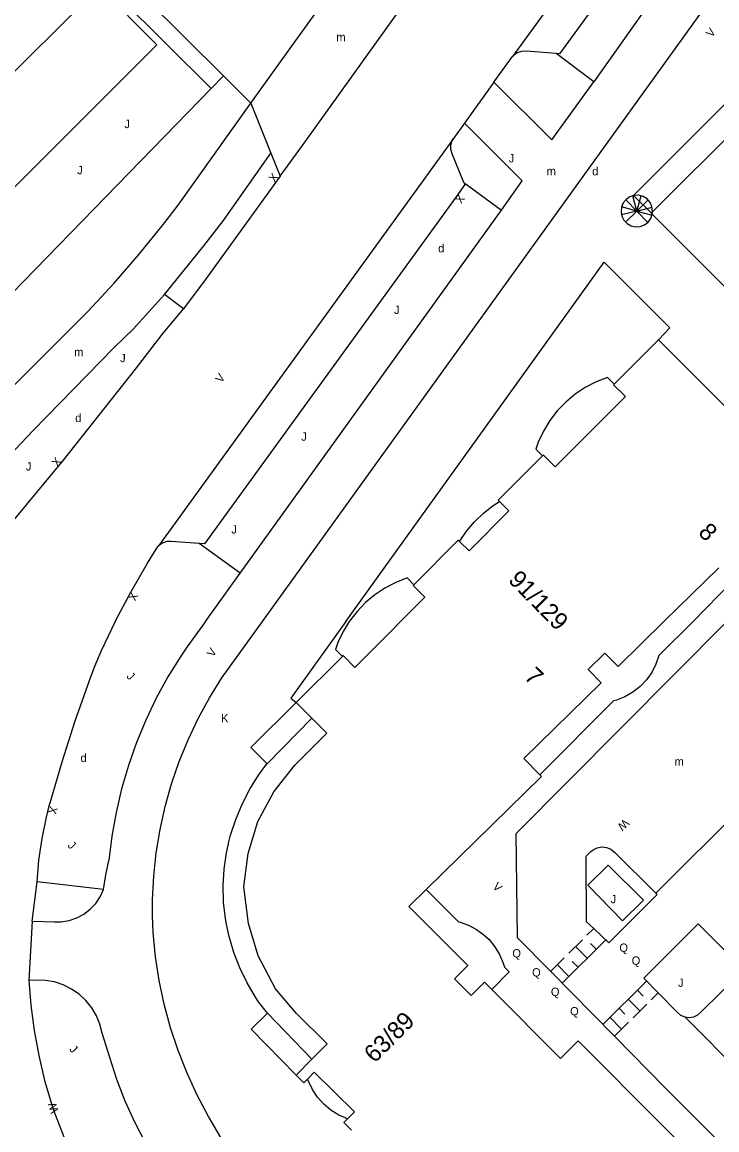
# Model space of a CAD drawing. Extents: x 134999 to 136502, y 457398 to 459002.
# Drawn here: x 135602.5 to 135644.5, y 458569.3 to 458636.2 of the extents above; entities that cross this region are included whole.
import ezdxf

# ---------------------------------------------------------------- set-up
doc = ezdxf.new("R2010")
doc.units = 0
for name, color, linetype in [('RI_DGTB_2', 7, 'Continuous'), ('RI_DGTB_28', 7, 'Continuous'), ('RI_DGTB_29', 7, 'Continuous'), ('RI_DGTB_30', 7, 'Continuous'), ('RI_DGTB_31', 7, 'Continuous'), ('RI_DGTB_35', 7, 'Continuous'), ('RI_DGTB_43', 7, 'Continuous'), ('RI_DGTB_53', 7, 'Continuous'), ('RI_DGTB_54', 7, 'Continuous'), ('RI_DGTB_7', 7, 'Continuous')]:
    doc.layers.add(name, color=color, linetype=linetype)

msp = doc.modelspace()

# ---------------------------------------------------------------- linework, layer by layer
at = {"layer": 'RI_DGTB_2'}
for p, q in [((135640.569, 458624.729), (135647.413, 458631.582)), ((135644.57, 458603.25), (135641.255, 458600)), ((135624.822, 458599.472), (135625.35, 458600)), ((135619.997, 458594.177), (135619.06, 458595.12)), ((135620.01, 458573.59), (135619.05, 458572.63)), ((135619.05, 458572.63), (135619.51, 458572.17)), ((135620.15, 458572.81), (135622.57, 458570.41)), ((135621.94, 458569.77), (135622.4, 458569.31))]:
    msp.add_line(p, q, dxfattribs=at)
for points in [[(135640.5, 458624.66), (135640.569, 458624.729)], [(135640.557, 458624.603), (135640.5, 458624.66)], [(135652.03, 458618.52), (135649.32, 458615.81), (135640.557, 458624.603)], [(135640.93, 458617.01), (135638.245, 458614.326)], [(135640.93, 458617.01), (135650.48, 458607.44), (135645.37, 458602.43)], [(135638.245, 458614.326), (135638.22, 458614.3), (135638.93, 458613.6), (135636.441, 458611.105)], [(135636.441, 458611.105), (135634.69, 458609.35), (135633.98, 458610.05), (135633.933, 458610.003)], [(135633.933, 458610.003), (135631.26, 458607.33), (135631.335, 458607.255)], [(135631.335, 458607.255), (135631.9, 458606.69), (135629.49, 458604.27)], [(135628.922, 458604.829), (135628.84, 458604.91), (135626.156, 458602.226)], [(135629.49, 458604.27), (135628.922, 458604.829)], [(135626.156, 458602.226), (135626.12, 458602.19), (135626.83, 458601.48), (135625.35, 458600)], [(135636.68, 458597.11), (135637.7, 458598.1), (135638.49, 458597.29), (135641.255, 458600)], [(135621.843, 458597.903), (135621.89, 458597.95), (135622.59, 458597.24), (135624.822, 458599.472)], [(135619.06, 458595.12), (135621.843, 458597.903)], [(135632.81, 458591.73), (135637.47, 458596.3), (135636.68, 458597.11)], [(135620.01, 458573.59), (135620.93, 458574.51), (135619.07, 458576.34), (135617.8, 458577.84), (135616.77, 458579.83), (135616.17, 458581.78), (135615.9, 458584), (135616.15, 458586.01), (135616.74, 458587.93), (135617.7, 458589.73), (135618.97, 458591.33), (135620.9, 458593.27), (135619.997, 458594.177)], [(135617.296, 458591.424), (135619.997, 458594.177)], [(135633.776, 458590.746), (135632.81, 458591.73)], [(135617.32, 458576.36), (135616.79, 458577.06), (135616.605, 458577.34), (135616.097, 458578.202), (135615.661, 458579.101), (135615.298, 458580.032), (135615.01, 458580.99), (135614.84, 458581.73), (135614.782, 458582.087), (135614.677, 458583.074), (135614.651, 458584.066), (135614.706, 458585.057), (135614.84, 458586.04), (135615.01, 458586.8), (135615.094, 458587.111), (135615.405, 458588.066), (135615.792, 458588.993), (135616.251, 458589.886), (135616.78, 458590.74), (135617.292, 458591.42), (135617.296, 458591.424)], [(135626.899, 458583.838), (135633.86, 458590.66), (135633.776, 458590.746)], [(135630.868, 458577.792), (135630.42, 458578.24), (135629.62, 458577.43), (135628.61, 458578.44), (135629.41, 458579.25), (135625.85, 458582.81), (135626.899, 458583.838)], [(135635.02, 458573.628), (135630.868, 458577.792)], [(135620.01, 458573.59), (135617.32, 458576.36)], [(135641.219, 458569.556), (135636.08, 458574.69), (135635.02, 458573.628)], [(135619.51, 458572.17), (135619.733, 458572.393)], [(135619.733, 458572.393), (135620.15, 458572.81)], [(135622.57, 458570.41), (135622.155, 458569.988)], [(135622.155, 458569.988), (135621.94, 458569.77)], [(135641.219, 458569.556), (135645.87, 458564.91)]]:
    msp.add_lwpolyline(points, dxfattribs=at)
at = {"layer": 'RI_DGTB_28'}
for q in [(135639.385, 458625.712), (135639.879, 458625.706), (135638.701, 458625.046), (135638.954, 458625.471), (135640.304, 458625.453), (135638.695, 458624.552), (135638.936, 458624.121), (135640.545, 458625.022), (135640.286, 458624.103), (135640.539, 458624.528)]:
    msp.add_line((135639.62, 458624.787), q, dxfattribs=at)
for points in [[(135639.431, 458625.719), (135639.199, 458625.644), (135638.972, 458625.488), (135638.799, 458625.273), (135638.694, 458625.018), (135638.667, 458624.744), (135638.719, 458624.473), (135638.846, 458624.229), (135639.038, 458624.031), (135639.278, 458623.896), (135639.547, 458623.835), (135639.822, 458623.854), (135640.08, 458623.95), (135640.3, 458624.116), (135640.463, 458624.339), (135640.556, 458624.598), (135640.557, 458624.603)], [(135640.569, 458624.729), (135640.575, 458624.787), (135640.535, 458625.06), (135640.419, 458625.31), (135640.237, 458625.516), (135640.003, 458625.662), (135639.737, 458625.735), (135639.461, 458625.729), (135639.431, 458625.719)], [(135640.557, 458624.603), (135640.569, 458624.729)]]:
    msp.add_lwpolyline(points, dxfattribs=at)
at = {"layer": 'RI_DGTB_31'}
for p, q in [((135636.608, 458581.071), (135637.02, 458581.48)), ((135635.114, 458578.183), (135637.724, 458580.77)), ((135635.508, 458579.981), (135636.333, 458580.799)), ((135636.624, 458579.68), (135635.92, 458580.39)), ((135637.174, 458580.225), (135636.822, 458580.58)), ((135634.408, 458578.891), (135635.233, 458579.709)), ((135635.524, 458578.59), (135634.82, 458579.3)), ((135636.074, 458579.135), (135635.722, 458579.49)), ((135640.207, 458578.301), (135637.567, 458575.692)), ((135639.656, 458577.756), (135640.007, 458577.401)), ((135640.91, 458577.59), (135640.496, 458577.181)), ((135639.104, 458577.211), (135639.807, 458576.5)), ((135640.22, 458576.909), (135639.393, 458576.091)), ((135638.552, 458576.666), (135638.904, 458576.311)), ((135638.001, 458576.121), (135638.703, 458575.41)), ((135639.117, 458575.819), (135638.29, 458575.001))]:
    msp.add_line(p, q, dxfattribs=at)
at = {"layer": 'RI_DGTB_53'}
for p, q in [((135652.596, 458662.373), (135632.11, 458634.107)), ((135608.278, 458639.286), (135614.659, 458632.944)), ((135607.447, 458638.617), (135613.92, 458632.184)), ((135592.642, 458623.873), (135607.188, 458638.326)), ((135630.99, 458632.56), (135632.11, 458634.107)), ((135637.02, 458632.59), (135634.761, 458634.286)), ((135630.99, 458632.56), (135629.215, 458630.095)), ((135629.215, 458630.095), (135628.544, 458629.163)), ((135628.544, 458629.163), (135610.761, 458604.588)), ((135629.186, 458626.518), (135631.45, 458624.84)), ((135611.103, 458619.757), (135609.211, 458617.651)), ((135612.259, 458618.884), (135611.103, 458619.757)), ((135615.68, 458602.92), (135613.202, 458604.722)), ((135613.572, 458600), (135615.68, 458602.92)), ((135640.76, 458583.61), (135656.62, 458599.44)), ((135632.325, 458587.197), (135632.405, 458580.934)), ((135636.666, 458584.098), (135637.885, 458585.311)), ((135642.515, 458576.137), (135671.468, 458547.105))]:
    msp.add_line(p, q, dxfattribs=at)
for points in [[(135617.018, 458600), (135648.58, 458643.82), (135677.513, 458683.819), (135677.89, 458684.273)], [(135655.776, 458662.987), (135641.69, 458643.53), (135634.95, 458634.27), (135634.761, 458634.286)], [(135616.32, 458631.293), (135618.664, 458634.576), (135621.847, 458638.994)], [(135598.746, 458622.948), (135610.651, 458634.826), (135607.188, 458638.326)], [(135618.089, 458626.89), (135619.534, 458628.886), (135625.922, 458637.796)], [(135634.761, 458634.286), (135632.95, 458634.44), (135632.665, 458634.423), (135632.396, 458634.327), (135632.163, 458634.162), (135632.11, 458634.107)], [(135613.92, 458632.184), (135614.659, 458632.944)], [(135616.32, 458631.293), (135614.659, 458632.944)], [(135630.99, 458632.56), (135634.49, 458629.09), (135637.02, 458632.59)], [(135598.746, 458622.948), (135601.892, 458619.805), (135613.92, 458632.184)], [(135592.548, 458604.789), (135604.826, 458617.067), (135606.47, 458618.717), (135608.057, 458620.422), (135609.584, 458622.181), (135611.05, 458623.992), (135611.933, 458625.147), (135616.32, 458631.293)], [(135616.32, 458631.293), (135617.534, 458628.271)], [(135631.45, 458624.84), (135632.7, 458626.6), (135629.215, 458630.095)], [(135629.186, 458626.518), (135628.47, 458628.23), (135628.394, 458628.499), (135628.398, 458628.779), (135628.48, 458629.047), (135628.544, 458629.163)], [(135611.103, 458619.757), (135613.484, 458622.692), (135614.674, 458624.223), (135617.534, 458628.271)], [(135617.534, 458628.271), (135618.089, 458626.89)], [(135618.089, 458626.89), (135613.621, 458620.72), (135612.259, 458618.884)], [(135629.186, 458626.518), (135629.24, 458626.39), (135628.72, 458625.64), (135613.52, 458604.7), (135613.202, 458604.722)], [(135622.047, 458600), (135637.66, 458621.7), (135641.62, 458617.73), (135640.93, 458617.01)], [(135608.137, 458600), (135609.077, 458601.787), (135610.08, 458603.54), (135610.6, 458604.38), (135610.761, 458604.588)], [(135613.202, 458604.722), (135611.51, 458604.84), (135611.24, 458604.833), (135610.984, 458604.747), (135610.761, 458604.588)], [(135608.137, 458600), (135607.29, 458598.24), (135606.88, 458597.29), (135606.555, 458596.429), (135605.69, 458593.991), (135604.902, 458591.527), (135604.19, 458589.04)], [(135613.572, 458600), (135612.46, 458598.46), (135612.09, 458597.915), (135611.315, 458596.67), (135610.609, 458595.385), (135609.974, 458594.063), (135609.413, 458592.708), (135608.926, 458591.325), (135608.515, 458589.918), (135608.181, 458588.49), (135607.926, 458587.046), (135607.75, 458585.59)], [(135614.504, 458568.866), (135613.755, 458570.121), (135613.076, 458571.415), (135612.469, 458572.744), (135611.935, 458574.105), (135611.477, 458575.492), (135611.095, 458576.903), (135610.791, 458578.332), (135610.566, 458579.776), (135610.42, 458581.23), (135610.39, 458582.25), (135610.391, 458583.223), (135610.461, 458584.642), (135610.61, 458586.055), (135610.838, 458587.458), (135611.145, 458588.845), (135611.529, 458590.214), (135611.99, 458591.558), (135612.526, 458592.874), (135613.135, 458594.158), (135613.815, 458595.406), (135614.564, 458596.613), (135617.018, 458600)], [(135622.047, 458600), (135618.73, 458595.39), (135619.06, 458595.12)], [(135645.056, 458600), (135632.325, 458587.197)], [(135637.02, 458581.48), (135636.59, 458581.89), (135636.56, 458585.85), (135636.85, 458586.13), (135636.977, 458586.231), (135637.231, 458586.353), (135637.51, 458586.4), (135637.79, 458586.368), (135638.051, 458586.258), (135638.27, 458586.08), (135640.76, 458583.61)], [(135637.885, 458585.311), (135640.028, 458583.197), (135638.747, 458581.936), (135636.666, 458584.098)], [(135603.112, 458581.912), (135604.468, 458581.876), (135604.872, 458581.88), (135605.351, 458581.958), (135605.81, 458582.114), (135606.238, 458582.343), (135606.623, 458582.639), (135606.953, 458582.994), (135607.221, 458583.398), (135607.419, 458583.841)], [(135640.76, 458583.61), (135640.83, 458583.52), (135637.93, 458580.61)], [(135646.01, 458578.91), (135646.09, 458579), (135643.32, 458581.75), (135640.05, 458578.48)], [(135632.405, 458580.934), (135634.412, 458578.895)], [(135637.93, 458580.61), (135637.02, 458581.48)], [(135642.515, 458576.137), (135642.786, 458576.1), (135643.056, 458576.143), (135643.302, 458576.262), (135643.49, 458576.43), (135646.01, 458578.91)], [(135607.811, 458573.684), (135607.342, 458575.154), (135607.205, 458575.695), (135606.993, 458576.211), (135606.709, 458576.691), (135606.359, 458577.126), (135605.951, 458577.507), (135605.493, 458577.825), (135604.994, 458578.074), (135604.464, 458578.25), (135603.915, 458578.348), (135603.357, 458578.367), (135602.912, 458578.344)], [(135602.912, 458578.344), (135603.03, 458576.855), (135603.23, 458575.326), (135603.509, 458573.809), (135603.866, 458572.309), (135604.301, 458570.829), (135604.468, 458570.347), (135605.066, 458568.796), (135605.738, 458567.275), (135606.482, 458565.789), (135607.297, 458564.34), (135608.181, 458562.932), (135609.132, 458561.568), (135610.147, 458560.251), (135610.747, 458559.53)], [(135634.412, 458578.895), (135638.268, 458574.98)], [(135640.05, 458578.48), (135640.916, 458577.596)], [(135640.916, 458577.596), (135642.06, 458576.43), (135642.266, 458576.25), (135642.515, 458576.137)], [(135638.268, 458574.98), (135641.38, 458571.82)], [(135641.38, 458571.82), (135686.83, 458526.37)]]:
    msp.add_lwpolyline(points, dxfattribs=at)
at = {"layer": 'RI_DGTB_54'}
for p, q in [((135656.451, 458659.954), (135637.02, 458632.59)), ((135615.68, 458602.92), (135631.45, 458624.84)), ((135603.112, 458581.912), (135603.419, 458584.297)), ((135607.419, 458583.841), (135603.419, 458584.297)), ((135603.112, 458581.912), (135602.912, 458578.344))]:
    msp.add_line(p, q, dxfattribs=at)
for points in [[(135596.704, 458600), (135601.603, 458605.645), (135604.998, 458609.75), (135609.359, 458615.235), (135610.958, 458617.341), (135612.259, 458618.884)], [(135591.88, 458600), (135599.189, 458607.348), (135603.181, 458611.53), (135608.059, 458616.54), (135609.211, 458617.651)], [(135603.419, 458584.297), (135603.525, 458585.611), (135603.711, 458586.916), (135603.976, 458588.208), (135604.19, 458589.04)], [(135607.419, 458583.841), (135607.558, 458584.721), (135607.75, 458585.59)], [(135611.318, 458560.105), (135611.619, 458560.452), (135611.955, 458560.946), (135612.222, 458561.48), (135612.415, 458562.046), (135612.531, 458562.632), (135612.568, 458563.228), (135612.524, 458563.824), (135612.402, 458564.409), (135612.203, 458564.972), (135611.93, 458565.504), (135611.589, 458565.994), (135611.447, 458566.19), (135610.665, 458567.345), (135609.95, 458568.543), (135609.306, 458569.78), (135608.733, 458571.052), (135608.234, 458572.355), (135607.811, 458573.684)]]:
    msp.add_lwpolyline(points, dxfattribs=at)
at = {"layer": 'RI_DGTB_7'}
for p, q in [((135638.245, 458614.326), (135637.848, 458614.739)), ((135645.37, 458602.43), (135643.014, 458600)), ((135643.014, 458600), (135640.95, 458597.95)), ((135638.22, 458595.22), (135633.776, 458590.746))]:
    msp.add_line(p, q, dxfattribs=at)
for points in [[(135639.431, 458625.719), (135639.43, 458625.72), (135662.91, 458649.2), (135664.02, 458651.05), (135666.67, 458657.91), (135670, 458664.47), (135674, 458670.63), (135678.85, 458676.6), (135680, 458675.61)], [(135640.5, 458624.66), (135639.431, 458625.719)], [(135637.848, 458614.739), (135637.161, 458614.471), (135636.507, 458614.131), (135635.894, 458613.722), (135635.329, 458613.249), (135634.818, 458612.717), (135634.368, 458612.134), (135633.984, 458611.505), (135633.67, 458610.838), (135633.578, 458610.596)], [(135633.578, 458610.596), (135633.527, 458610.42), (135633.933, 458610.003)], [(135628.922, 458604.829), (135629.34, 458605.452), (135629.821, 458606.027), (135630.361, 458606.548), (135630.954, 458607.008), (135631.335, 458607.255)], [(135625.758, 458602.639), (135625.071, 458602.371), (135624.417, 458602.031), (135623.804, 458601.622), (135623.239, 458601.149), (135622.729, 458600.617), (135622.258, 458600)], [(135626.156, 458602.226), (135625.758, 458602.639)], [(135622.258, 458600), (135621.894, 458599.404), (135621.58, 458598.737), (135621.488, 458598.496)], [(135621.488, 458598.496), (135621.437, 458598.32), (135621.843, 458597.903)], [(135640.95, 458597.95), (135640.772, 458597.427), (135640.52, 458596.935), (135640.201, 458596.485), (135639.819, 458596.085), (135639.384, 458595.745), (135638.904, 458595.471), (135638.39, 458595.269), (135638.22, 458595.22)], [(135619.06, 458595.12), (135616.32, 458592.4), (135617.296, 458591.424)], [(135626.899, 458583.838), (135628.643, 458582.098), (135628.865, 458581.872), (135628.947, 458581.852)], [(135628.947, 458581.852), (135629.465, 458581.671), (135629.951, 458581.417), (135630.395, 458581.096), (135630.7, 458580.808)], [(135630.7, 458580.808), (135631.053, 458580.375), (135631.338, 458579.901), (135631.552, 458579.39), (135631.573, 458579.327)], [(135631.573, 458579.327), (135631.625, 458579.147), (135631.906, 458578.858), (135630.868, 458577.792)], [(135619.05, 458572.63), (135616.33, 458575.41), (135617.32, 458576.36)], [(135622.155, 458569.988), (135621.634, 458570.217), (135621.155, 458570.515), (135620.723, 458570.878), (135620.347, 458571.298), (135620.034, 458571.766), (135619.733, 458572.393)]]:
    msp.add_lwpolyline(points, dxfattribs=at)

# ---------------------------------------------------------------- texts
at = {"layer": 'RI_DGTB_29'}
for p in [(135636.93, 458626.94), (135627.63, 458622.29)]:
    msp.add_text('d', height=0.5, rotation=359.99963, dxfattribs=at).set_placement(p)
for p in [(135605.717, 458612.049), (135606.033, 458591.531)]:
    msp.add_text('d', height=0.5, dxfattribs=at).set_placement(p)
at = {"layer": 'RI_DGTB_30'}
for s, rotation, p in [('V', 51.63237, (135644.141, 458635.229)), ('X', 53.08487, (135617.752, 458626.476)), ('X', 234.66199, (135628.865, 458625.844)), ('V', 54.07943, (135614.536, 458614.371)), ('X', 50.71187, (135604.636, 458609.311)), ('X', 241.84232, (135609.098, 458601.83)), ('V', 56.57506, (135614.046, 458597.82)), ('K', 359.99963, (135614.52, 458593.92)), ('X', 253.75719, (135604.196, 458588.9)), ('W', 224.99913, (135638.86, 458588.125)), ('V', 315.65802, (135630.881, 458583.962)), ('W', 108.21693, (135604.729, 458570.427))]:
    msp.add_text(s, height=0.5, rotation=rotation, dxfattribs=at).set_placement(p)
at = {"layer": 'RI_DGTB_31'}
for s, p in [('J', (135608.687, 458629.791)), ('J', (135605.832, 458627.006)), ('J', (135638.046, 458583.002)), ('Q', (135632.104, 458579.731)), ('Q', (135633.299, 458578.58)), ('Q', (135634.433, 458577.405)), ('Q', (135635.593, 458576.237))]:
    msp.add_text(s, height=0.5, dxfattribs=at).set_placement(p)
for s, height, rotation, p in [('J', 0.5, 359.99963, (135631.89, 458627.72)), ('J', 0.5, 359.99963, (135624.96, 458618.57)), ('J', 0.499, 359.75506, (135608.426, 458615.665)), ('J', 0.5, 359.99963, (135619.36, 458610.92)), ('J', 0.499, 359.75506, (135602.735, 458609.122)), ('J', 0.5, 359.99963, (135615.14, 458605.32)), ('J', 0.5, 314.81698, (135608.781, 458596.664)), ('J', 0.5, 314.81698, (135605.225, 458586.455)), ('Q', 0.5, 359.99963, (135638.57, 458580.07)), ('Q', 0.5, 359.99963, (135639.31, 458579.29)), ('J', 0.5, 359.99963, (135642.11, 458577.96)), ('J', 0.5, 314.81698, (135605.326, 458574.151))]:
    msp.add_text(s, height=height, rotation=rotation, dxfattribs=at).set_placement(p)
at = {"layer": 'RI_DGTB_35'}
for s, rotation, p in [('8', 314.4338, (135643.274, 458605.331)), ('91/129', 314.4338, (135631.808, 458602.464)), ('7', 315.0401, (135632.772, 458596.615)), ('63/89', 45, (135623.788, 458573.313))]:
    msp.add_text(s, height=1.054, rotation=rotation, dxfattribs=at).set_placement(p)
at = {"layer": 'RI_DGTB_43'}
for p in [(135621.482, 458635.038), (135634.179, 458626.949), (135605.655, 458616.023), (135641.899, 458591.31)]:
    msp.add_text('m', height=0.5, dxfattribs=at).set_placement(p)

doc.saveas('drawing.dxf')
